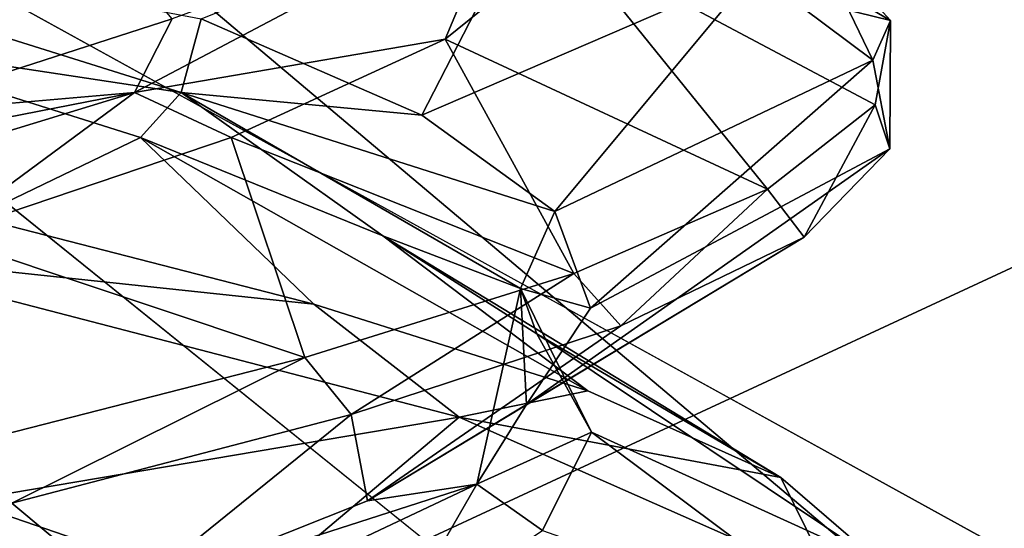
# Model space of a CAD drawing. Header units: millimetres. Extents: x -36.5 to 36.5, y -8.8 to 41.6.
# Tile 297 of 428: x 0.721 to 1.597, y 37.273 to 37.726. Entities that reach past the tile are written whole.
import ezdxf

# ---------------------------------------------------------------- set-up
doc = ezdxf.new("R2010")
doc.units = ezdxf.units.MM
doc.header["$LTSCALE"] = 65.185185
for name, color, linetype in [('160', 7, 'CONTINUOUS'), ('166', 7, 'CONTINUOUS'), ('232', 7, 'CONTINUOUS'), ('233', 7, 'CONTINUOUS'), ('234', 7, 'CONTINUOUS'), ('239', 7, 'CONTINUOUS'), ('240', 7, 'CONTINUOUS'), ('241', 7, 'CONTINUOUS'), ('242', 7, 'CONTINUOUS'), ('243', 7, 'CONTINUOUS'), ('321', 7, 'CONTINUOUS'), ('326', 7, 'CONTINUOUS'), ('327', 7, 'CONTINUOUS'), ('366', 7, 'CONTINUOUS'), ('383', 7, 'CONTINUOUS'), ('5', 7, 'CONTINUOUS'), ('519', 7, 'CONTINUOUS'), ('520', 7, 'CONTINUOUS'), ('71', 7, 'CONTINUOUS'), ('72', 7, 'CONTINUOUS'), ('73', 7, 'CONTINUOUS'), ('78', 7, 'CONTINUOUS'), ('79', 7, 'CONTINUOUS'), ('80', 7, 'CONTINUOUS'), ('81', 7, 'CONTINUOUS'), ('82', 7, 'CONTINUOUS')]:
    doc.layers.add(name, color=color, linetype=linetype)

msp = doc.modelspace()

# ---------------------------------------------------------------- linework, layer by layer
at = {"layer": '160', "color": 7, "linetype": 'Continuous'}
for points in [[(1.42652, 37.80004, 10.53629), (1.47972, 37.6899, 10.7542), (1.37417, 37.76881, 10.39862), (1.42652, 37.80004, 10.53629)], [(1.42652, 37.80004, 10.53629), (1.49536, 37.72503, 10.88217), (1.47972, 37.6899, 10.7542), (1.42652, 37.80004, 10.53629)], [(1.49536, 37.72503, 10.88217), (1.4948, 37.61098, 11.12483), (1.47972, 37.6899, 10.7542), (1.49536, 37.72503, 10.88217)], [(1.49536, 37.72503, 10.88217), (1.48155, 37.65002, 11.23454), (1.4948, 37.61098, 11.12483), (1.49536, 37.72503, 10.88217)], [(1.48155, 37.65002, 11.23454), (1.38584, 37.57501, 11.57396), (1.41847, 37.53207, 11.4878), (1.48155, 37.65002, 11.23454)], [(1.48155, 37.65002, 11.23454), (1.41847, 37.53207, 11.4878), (1.4948, 37.61098, 11.12483), (1.48155, 37.65002, 11.23454)], [(1.38584, 37.57501, 11.57396), (1.21354, 37.5, 11.88166), (1.25539, 37.45315, 11.82097), (1.38584, 37.57501, 11.57396)], [(1.38584, 37.57501, 11.57396), (1.25539, 37.45315, 11.82097), (1.41847, 37.53207, 11.4878), (1.38584, 37.57501, 11.57396)], [(0.54668, 37.51876, 9.60317), (0.68106, 37.54998, 9.66353), (0.98238, 37.4727, 9.86645), (0.54668, 37.51876, 9.60317)], [(1.11146, 37.37187, 9.99269), (0.54668, 37.51876, 9.60317), (0.98238, 37.4727, 9.86645), (1.11146, 37.37187, 9.99269)], [(1.21354, 37.5, 11.88166), (0.97417, 37.425, 12.14061), (1.01555, 37.37424, 12.10393), (1.21354, 37.5, 11.88166)], [(1.21354, 37.5, 11.88166), (1.01555, 37.37424, 12.10393), (1.25539, 37.45315, 11.82097), (1.21354, 37.5, 11.88166)], [(1.11146, 37.37187, 9.99269), (0.98238, 37.4727, 9.86645), (1.22607, 37.39543, 10.13585), (1.11146, 37.37187, 9.99269)], [(0.97417, 37.425, 12.14061), (0.68097, 37.35, 12.33652), (0.71364, 37.29533, 12.31936), (0.97417, 37.425, 12.14061)], [(0.97417, 37.425, 12.14061), (0.71364, 37.29533, 12.31936), (1.01555, 37.37424, 12.10393), (0.97417, 37.425, 12.14061)], [(1.11146, 37.37187, 9.99269), (1.22607, 37.39543, 10.13585), (1.39784, 37.31815, 10.45591), (1.11146, 37.37187, 9.99269)], [(1.44371, 37.22498, 10.59293), (1.11146, 37.37187, 9.99269), (1.39784, 37.31815, 10.45591), (1.44371, 37.22498, 10.59293)], [(1.44371, 37.22498, 10.59293), (1.39784, 37.31815, 10.45591), (1.48765, 37.24088, 10.80788), (1.44371, 37.22498, 10.59293)]]:
    msp.add_3dface(points, dxfattribs=at)
at = {"layer": '166', "color": 7, "linetype": 'Continuous'}
msp.add_3dface([(0.78382, 37.81252, -9.72108), (0.39196, 37.78415, -9.55212), (0.13245, 37.66564, -9.50586), (0.78382, 37.81252, -9.72108)], dxfattribs=at)
at = {"layer": '232', "color": 7, "linetype": 'Continuous'}
for points in [[(1.20736, 37.79593, -10.76844), (1.49536, 37.72503, -11.11783), (1.2249, 37.8834, -11.10474), (1.20736, 37.79593, -10.76844)], [(1.49536, 37.72503, -11.11783), (1.42652, 37.80004, -11.46371), (1.2249, 37.8834, -11.10474), (1.49536, 37.72503, -11.11783)], [(1.09923, 37.70846, -10.44951), (1.38584, 37.57501, -10.42604), (1.20736, 37.79593, -10.76844), (1.09923, 37.70846, -10.44951)], [(1.48155, 37.65002, -10.76546), (1.49536, 37.72503, -11.11783), (1.20736, 37.79593, -10.76844), (1.48155, 37.65002, -10.76546)], [(1.38584, 37.57501, -10.42604), (1.48155, 37.65002, -10.76546), (1.20736, 37.79593, -10.76844), (1.38584, 37.57501, -10.42604)], [(0.90861, 37.62099, -10.17189), (1.21354, 37.5, -10.11834), (1.09923, 37.70846, -10.44951), (0.90861, 37.62099, -10.17189)], [(1.21354, 37.5, -10.11834), (1.38584, 37.57501, -10.42604), (1.09923, 37.70846, -10.44951), (1.21354, 37.5, -10.11834)], [(0.64981, 37.53352, -9.95641), (0.97417, 37.425, -9.85939), (0.90861, 37.62099, -10.17189), (0.64981, 37.53352, -9.95641)], [(0.97417, 37.425, -9.85939), (1.21354, 37.5, -10.11834), (0.90861, 37.62099, -10.17189), (0.97417, 37.425, -9.85939)], [(0.68097, 37.35, -9.66348), (0.97417, 37.425, -9.85939), (0.64981, 37.53352, -9.95641), (0.68097, 37.35, -9.66348)]]:
    msp.add_3dface(points, dxfattribs=at)
at = {"layer": '233', "color": 7, "linetype": 'Continuous'}
for points in [[(1.09923, 37.70846, -10.44951), (1.15232, 37.83511, -10.69003), (0.82264, 37.66087, -10.1356), (1.09923, 37.70846, -10.44951)], [(0.82264, 37.66087, -10.1356), (1.15232, 37.83511, -10.69003), (0.85638, 37.72656, -10.11798), (0.82264, 37.66087, -10.1356)], [(1.09923, 37.70846, -10.44951), (1.20736, 37.79593, -10.76844), (1.15232, 37.83511, -10.69003), (1.09923, 37.70846, -10.44951)], [(0.59049, 37.64073, -9.92173), (0.82264, 37.66087, -10.1356), (0.85638, 37.72656, -10.11798), (0.59049, 37.64073, -9.92173)], [(0.90861, 37.62099, -10.17189), (1.09923, 37.70846, -10.44951), (0.82264, 37.66087, -10.1356), (0.90861, 37.62099, -10.17189)], [(0.64981, 37.53352, -9.95641), (0.82264, 37.66087, -10.1356), (0.25258, 37.48664, -9.83376), (0.64981, 37.53352, -9.95641)], [(0.25258, 37.48664, -9.83376), (0.82264, 37.66087, -10.1356), (0.28194, 37.55491, -9.8034), (0.25258, 37.48664, -9.83376)], [(0.28194, 37.55491, -9.8034), (0.82264, 37.66087, -10.1356), (0.59049, 37.64073, -9.92173), (0.28194, 37.55491, -9.8034)], [(0.64981, 37.53352, -9.95641), (0.90861, 37.62099, -10.17189), (0.82264, 37.66087, -10.1356), (0.64981, 37.53352, -9.95641)]]:
    msp.add_3dface(points, dxfattribs=at)
at = {"layer": '234', "color": 7, "linetype": 'Continuous'}
for points in [[(0.78382, 37.81252, -9.72108), (0.13245, 37.66564, -9.50586), (0.59049, 37.64073, -9.92173), (0.78382, 37.81252, -9.72108)], [(0.78382, 37.81252, -9.72108), (0.59049, 37.64073, -9.92173), (0.85638, 37.72656, -10.11798), (0.78382, 37.81252, -9.72108)]]:
    msp.add_3dface(points, dxfattribs=at)
at = {"layer": '239', "color": 7, "linetype": 'Continuous'}
for points in [[(0.63444, 37.18364, -12.05301), (0.39128, 37.31241, -12.12731), (0.92081, 37.13817, -11.75896), (0.63444, 37.18364, -12.05301)], [(0.92081, 37.13817, -11.75896), (0.39128, 37.31241, -12.12731), (0.92126, 37.2116, -11.81402), (0.92081, 37.13817, -11.75896)], [(0.92126, 37.2116, -11.81402), (0.39128, 37.31241, -12.12731), (0.67114, 37.29743, -12.03001), (0.92126, 37.2116, -11.81402)]]:
    msp.add_3dface(points, dxfattribs=at)
at = {"layer": '240', "color": 7, "linetype": 'Continuous'}
for points in [[(1.11146, 37.37187, -12.00731), (0.67114, 37.29743, -12.03001), (0.54668, 37.51876, -12.39683), (1.11146, 37.37187, -12.00731)], [(0.92126, 37.2116, -11.81402), (0.67114, 37.29743, -12.03001), (1.11146, 37.37187, -12.00731), (0.92126, 37.2116, -11.81402)], [(1.44371, 37.22498, -11.40707), (0.92126, 37.2116, -11.81402), (1.11146, 37.37187, -12.00731), (1.44371, 37.22498, -11.40707)]]:
    msp.add_3dface(points, dxfattribs=at)
at = {"layer": '241', "color": 7, "linetype": 'Continuous'}
for points in [[(0.82811, 37.62099, -11.90861), (0.68106, 37.54998, -12.33647), (0.55049, 37.70846, -12.09923), (0.82811, 37.62099, -11.90861)], [(0.98238, 37.4727, -12.13355), (0.68106, 37.54998, -12.33647), (0.82811, 37.62099, -11.90861), (0.98238, 37.4727, -12.13355)], [(1.22607, 37.39543, -11.86415), (0.98238, 37.4727, -12.13355), (0.82811, 37.62099, -11.90861), (1.22607, 37.39543, -11.86415)], [(1.04359, 37.53352, -11.64981), (1.22607, 37.39543, -11.86415), (0.82811, 37.62099, -11.90861), (1.04359, 37.53352, -11.64981)], [(1.39784, 37.31815, -11.54409), (1.22607, 37.39543, -11.86415), (1.04359, 37.53352, -11.64981), (1.39784, 37.31815, -11.54409)], [(1.18076, 37.44605, -11.34225), (1.39784, 37.31815, -11.54409), (1.04359, 37.53352, -11.64981), (1.18076, 37.44605, -11.34225)], [(1.48765, 37.24088, -11.19212), (1.39784, 37.31815, -11.54409), (1.18076, 37.44605, -11.34225), (1.48765, 37.24088, -11.19212)], [(1.22933, 37.35858, -11.00901), (1.48765, 37.24088, -11.19212), (1.18076, 37.44605, -11.34225), (1.22933, 37.35858, -11.00901)], [(1.18566, 37.27111, -10.6751), (1.49021, 37.16361, -10.82888), (1.22933, 37.35858, -11.00901), (1.18566, 37.27111, -10.6751)], [(1.49021, 37.16361, -10.82888), (1.48765, 37.24088, -11.19212), (1.22933, 37.35858, -11.00901), (1.49021, 37.16361, -10.82888)]]:
    msp.add_3dface(points, dxfattribs=at)
at = {"layer": '242', "color": 7, "linetype": 'Continuous'}
for points in [[(0.55049, 37.70846, -12.09923), (0.30988, 37.83513, -12.15234), (0.86434, 37.6609, -11.82271), (0.55049, 37.70846, -12.09923)], [(0.86434, 37.6609, -11.82271), (0.30988, 37.83513, -12.15234), (0.88202, 37.72656, -11.85638), (0.86434, 37.6609, -11.82271)], [(1.07827, 37.64073, -11.59049), (0.86434, 37.6609, -11.82271), (0.88202, 37.72656, -11.85638), (1.07827, 37.64073, -11.59049)], [(0.82811, 37.62099, -11.90861), (0.55049, 37.70846, -12.09923), (0.86434, 37.6609, -11.82271), (0.82811, 37.62099, -11.90861)], [(1.04359, 37.53352, -11.64981), (0.82811, 37.62099, -11.90861), (0.86434, 37.6609, -11.82271), (1.04359, 37.53352, -11.64981)], [(1.04359, 37.53352, -11.64981), (0.86434, 37.6609, -11.82271), (1.16623, 37.48666, -11.25267), (1.04359, 37.53352, -11.64981)], [(1.16623, 37.48666, -11.25267), (0.86434, 37.6609, -11.82271), (1.1966, 37.55491, -11.28194), (1.16623, 37.48666, -11.25267)], [(1.1966, 37.55491, -11.28194), (0.86434, 37.6609, -11.82271), (1.07827, 37.64073, -11.59049), (1.1966, 37.55491, -11.28194)], [(1.22847, 37.46908, -10.95301), (1.16623, 37.48666, -11.25267), (1.1966, 37.55491, -11.28194), (1.22847, 37.46908, -10.95301)], [(1.18076, 37.44605, -11.34225), (1.04359, 37.53352, -11.64981), (1.16623, 37.48666, -11.25267), (1.18076, 37.44605, -11.34225)], [(1.22933, 37.35858, -11.00901), (1.16623, 37.48666, -11.25267), (1.12733, 37.31243, -10.60879), (1.22933, 37.35858, -11.00901)], [(1.12733, 37.31243, -10.60879), (1.16623, 37.48666, -11.25267), (1.17157, 37.38325, -10.62748), (1.12733, 37.31243, -10.60879)], [(1.22933, 37.35858, -11.00901), (1.18076, 37.44605, -11.34225), (1.16623, 37.48666, -11.25267), (1.22933, 37.35858, -11.00901)], [(1.17157, 37.38325, -10.62748), (1.16623, 37.48666, -11.25267), (1.22847, 37.46908, -10.95301), (1.17157, 37.38325, -10.62748)], [(1.03001, 37.29743, -10.32886), (1.12733, 37.31243, -10.60879), (1.17157, 37.38325, -10.62748), (1.03001, 37.29743, -10.32886)], [(1.18566, 37.27111, -10.6751), (1.22933, 37.35858, -11.00901), (1.12733, 37.31243, -10.60879), (1.18566, 37.27111, -10.6751)], [(1.05301, 37.18364, -10.36556), (1.12733, 37.31243, -10.60879), (0.75902, 37.1382, -10.07924), (1.05301, 37.18364, -10.36556)], [(0.75902, 37.1382, -10.07924), (1.12733, 37.31243, -10.60879), (0.81402, 37.2116, -10.07874), (0.75902, 37.1382, -10.07924)], [(0.81402, 37.2116, -10.07874), (1.12733, 37.31243, -10.60879), (1.03001, 37.29743, -10.32886), (0.81402, 37.2116, -10.07874)], [(1.05301, 37.18364, -10.36556), (1.18566, 37.27111, -10.6751), (1.12733, 37.31243, -10.60879), (1.05301, 37.18364, -10.36556)]]:
    msp.add_3dface(points, dxfattribs=at)
at = {"layer": '243', "color": 7, "linetype": 'Continuous'}
for points in [[(1.07827, 37.64073, -11.59049), (0.88202, 37.72656, -11.85638), (1.18459, 37.84772, -11.92019), (1.07827, 37.64073, -11.59049)], [(1.37417, 37.76881, -11.60138), (1.07827, 37.64073, -11.59049), (1.18459, 37.84772, -11.92019), (1.37417, 37.76881, -11.60138)], [(1.1966, 37.55491, -11.28194), (1.07827, 37.64073, -11.59049), (1.37417, 37.76881, -11.60138), (1.1966, 37.55491, -11.28194)], [(1.47972, 37.6899, -11.2458), (1.1966, 37.55491, -11.28194), (1.37417, 37.76881, -11.60138), (1.47972, 37.6899, -11.2458)], [(1.22847, 37.46908, -10.95301), (1.1966, 37.55491, -11.28194), (1.47972, 37.6899, -11.2458), (1.22847, 37.46908, -10.95301)], [(1.4948, 37.61098, -10.87517), (1.22847, 37.46908, -10.95301), (1.47972, 37.6899, -11.2458), (1.4948, 37.61098, -10.87517)], [(1.17157, 37.38325, -10.62748), (1.22847, 37.46908, -10.95301), (1.4948, 37.61098, -10.87517), (1.17157, 37.38325, -10.62748)], [(1.41847, 37.53207, -10.5122), (1.17157, 37.38325, -10.62748), (1.4948, 37.61098, -10.87517), (1.41847, 37.53207, -10.5122)], [(1.03001, 37.29743, -10.32886), (1.17157, 37.38325, -10.62748), (1.41847, 37.53207, -10.5122), (1.03001, 37.29743, -10.32886)], [(1.25539, 37.45315, -10.17903), (1.03001, 37.29743, -10.32886), (1.41847, 37.53207, -10.5122), (1.25539, 37.45315, -10.17903)], [(1.01555, 37.37424, -9.89607), (1.03001, 37.29743, -10.32886), (1.25539, 37.45315, -10.17903), (1.01555, 37.37424, -9.89607)], [(0.71364, 37.29533, -9.68064), (0.81402, 37.2116, -10.07874), (1.01555, 37.37424, -9.89607), (0.71364, 37.29533, -9.68064)], [(0.81402, 37.2116, -10.07874), (1.03001, 37.29743, -10.32886), (1.01555, 37.37424, -9.89607), (0.81402, 37.2116, -10.07874)], [(0.53921, 37.12578, -9.8952), (0.81402, 37.2116, -10.07874), (0.71364, 37.29533, -9.68064), (0.53921, 37.12578, -9.8952)]]:
    msp.add_3dface(points, dxfattribs=at)
at = {"layer": '321', "color": 7, "linetype": 'Continuous'}
for points in [[(1.42652, 37.80004, -11.46371), (1.47972, 37.6899, -11.2458), (1.37417, 37.76881, -11.60138), (1.42652, 37.80004, -11.46371)], [(1.42652, 37.80004, -11.46371), (1.49536, 37.72503, -11.11783), (1.47972, 37.6899, -11.2458), (1.42652, 37.80004, -11.46371)], [(1.49536, 37.72503, -11.11783), (1.4948, 37.61098, -10.87517), (1.47972, 37.6899, -11.2458), (1.49536, 37.72503, -11.11783)], [(1.49536, 37.72503, -11.11783), (1.48155, 37.65002, -10.76546), (1.4948, 37.61098, -10.87517), (1.49536, 37.72503, -11.11783)], [(1.48155, 37.65002, -10.76546), (1.38584, 37.57501, -10.42604), (1.41847, 37.53207, -10.5122), (1.48155, 37.65002, -10.76546)], [(1.48155, 37.65002, -10.76546), (1.41847, 37.53207, -10.5122), (1.4948, 37.61098, -10.87517), (1.48155, 37.65002, -10.76546)], [(1.38584, 37.57501, -10.42604), (1.21354, 37.5, -10.11834), (1.25539, 37.45315, -10.17903), (1.38584, 37.57501, -10.42604)], [(1.38584, 37.57501, -10.42604), (1.25539, 37.45315, -10.17903), (1.41847, 37.53207, -10.5122), (1.38584, 37.57501, -10.42604)], [(0.54668, 37.51876, -12.39683), (0.68106, 37.54998, -12.33647), (0.98238, 37.4727, -12.13355), (0.54668, 37.51876, -12.39683)], [(1.11146, 37.37187, -12.00731), (0.54668, 37.51876, -12.39683), (0.98238, 37.4727, -12.13355), (1.11146, 37.37187, -12.00731)], [(1.21354, 37.5, -10.11834), (0.97417, 37.425, -9.85939), (1.01555, 37.37424, -9.89607), (1.21354, 37.5, -10.11834)], [(1.21354, 37.5, -10.11834), (1.01555, 37.37424, -9.89607), (1.25539, 37.45315, -10.17903), (1.21354, 37.5, -10.11834)], [(1.11146, 37.37187, -12.00731), (0.98238, 37.4727, -12.13355), (1.22607, 37.39543, -11.86415), (1.11146, 37.37187, -12.00731)], [(0.97417, 37.425, -9.85939), (0.68097, 37.35, -9.66348), (0.71364, 37.29533, -9.68064), (0.97417, 37.425, -9.85939)], [(0.97417, 37.425, -9.85939), (0.71364, 37.29533, -9.68064), (1.01555, 37.37424, -9.89607), (0.97417, 37.425, -9.85939)], [(1.11146, 37.37187, -12.00731), (1.22607, 37.39543, -11.86415), (1.39784, 37.31815, -11.54409), (1.11146, 37.37187, -12.00731)], [(1.44371, 37.22498, -11.40707), (1.11146, 37.37187, -12.00731), (1.39784, 37.31815, -11.54409), (1.44371, 37.22498, -11.40707)], [(1.44371, 37.22498, -11.40707), (1.39784, 37.31815, -11.54409), (1.48765, 37.24088, -11.19212), (1.44371, 37.22498, -11.40707)]]:
    msp.add_3dface(points, dxfattribs=at)
at = {"layer": '326', "color": 7, "linetype": 'Continuous'}
for points in [[(5, 34.1, 15.2), (19.8, 38.1, 15.2), (-9.3, 38.1, 15.2), (5, 34.1, 15.2)], [(-9.3, 36.1, 15.2), (5, 34.1, 15.2), (-9.3, 38.1, 15.2), (-9.3, 36.1, 15.2)]]:
    msp.add_3dface(points, dxfattribs=at)
at = {"layer": '327', "color": 7, "linetype": 'Continuous'}
for points in [[(-9.3, 38.1, -15.2), (19.8, 38.1, -15.2), (-9.3, 36.1, -15.2), (-9.3, 38.1, -15.2)], [(-9.3, 36.1, -15.2), (19.8, 38.1, -15.2), (5, 34.1, -15.2), (-9.3, 36.1, -15.2)]]:
    msp.add_3dface(points, dxfattribs=at)
at = {"layer": '366', "color": 7, "linetype": 'Continuous'}
for points in [[(5, 34.1, 13.80473), (-9.01578, 34.1, 13.80473), (0, 38.1349, 13.7343), (5, 34.1, 13.80473)], [(19.8, 38.1349, 13.7343), (5, 34.1, 13.80473), (0, 38.1349, 13.7343), (19.8, 38.1349, 13.7343)]]:
    msp.add_3dface(points, dxfattribs=at)
at = {"layer": '383', "color": 7, "linetype": 'Continuous'}
for points in [[(-8.70476, 34.1, -13.80473), (5, 34.1, -13.80473), (-8.63433, 38.1349, -13.7343), (-8.70476, 34.1, -13.80473)], [(-8.63433, 38.1349, -13.7343), (5, 34.1, -13.80473), (0, 38.1349, -13.7343), (-8.63433, 38.1349, -13.7343)], [(5, 34.1, -13.80473), (10.93891, 32.1, -13.84837), (0, 38.1349, -13.7343), (5, 34.1, -13.80473)], [(0, 38.1349, -13.7343), (10.93891, 32.1, -13.84837), (13.8933, 38.1349, -13.7343), (0, 38.1349, -13.7343)]]:
    msp.add_3dface(points, dxfattribs=at)
at = {"layer": '5', "color": 7, "linetype": 'Continuous'}
msp.add_3dface([(0.78382, 37.81252, 12.27892), (0.39196, 37.78415, 12.44788), (0.13245, 37.66564, 12.49414), (0.78382, 37.81252, 12.27892)], dxfattribs=at)
at = {"layer": '519', "color": 7, "linetype": 'Continuous'}
for points in [[(5.2, 34.1, -5.904), (7.97857, 40.1, -5.79927), (-1.91105, 40.1, -5.79927), (5.2, 34.1, -5.904)], [(-1.91105, 38.34213, -5.82995), (5.2, 34.1, -5.904), (-1.91105, 40.1, -5.79927), (-1.91105, 38.34213, -5.82995)], [(-3.11105, 34.1, -5.904), (5.2, 34.1, -5.904), (-3.11105, 38.34213, -5.82995), (-3.11105, 34.1, -5.904)], [(-3.11105, 38.34213, -5.82995), (5.2, 34.1, -5.904), (-1.91105, 38.34213, -5.82995), (-3.11105, 38.34213, -5.82995)]]:
    msp.add_3dface(points, dxfattribs=at)
at = {"layer": '520', "color": 7, "linetype": 'Continuous'}
for points in [[(0.52618, 37.00475, -8.29671), (0.52128, 39.90349, -8.3473), (6.76407, 39.90349, -8.3473), (0.52618, 37.00475, -8.29671)], [(0.53105, 34.1, -8.246), (0.52618, 37.00475, -8.29671), (6.76407, 39.90349, -8.3473), (0.53105, 34.1, -8.246)], [(5.2, 34.1, -8.246), (0.53105, 34.1, -8.246), (6.76407, 39.90349, -8.3473), (5.2, 34.1, -8.246)]]:
    msp.add_3dface(points, dxfattribs=at)
at = {"layer": '71', "color": 7, "linetype": 'Continuous'}
for points in [[(1.20736, 37.79593, 11.23156), (1.49536, 37.72503, 10.88217), (1.2249, 37.8834, 10.89526), (1.20736, 37.79593, 11.23156)], [(1.49536, 37.72503, 10.88217), (1.42652, 37.80004, 10.53629), (1.2249, 37.8834, 10.89526), (1.49536, 37.72503, 10.88217)], [(1.09923, 37.70846, 11.55049), (1.38584, 37.57501, 11.57396), (1.20736, 37.79593, 11.23156), (1.09923, 37.70846, 11.55049)], [(1.48155, 37.65002, 11.23454), (1.49536, 37.72503, 10.88217), (1.20736, 37.79593, 11.23156), (1.48155, 37.65002, 11.23454)], [(1.38584, 37.57501, 11.57396), (1.48155, 37.65002, 11.23454), (1.20736, 37.79593, 11.23156), (1.38584, 37.57501, 11.57396)], [(0.90861, 37.62099, 11.82811), (1.21354, 37.5, 11.88166), (1.09923, 37.70846, 11.55049), (0.90861, 37.62099, 11.82811)], [(1.21354, 37.5, 11.88166), (1.38584, 37.57501, 11.57396), (1.09923, 37.70846, 11.55049), (1.21354, 37.5, 11.88166)], [(0.64981, 37.53352, 12.04359), (0.97417, 37.425, 12.14061), (0.90861, 37.62099, 11.82811), (0.64981, 37.53352, 12.04359)], [(0.97417, 37.425, 12.14061), (1.21354, 37.5, 11.88166), (0.90861, 37.62099, 11.82811), (0.97417, 37.425, 12.14061)], [(0.68097, 37.35, 12.33652), (0.97417, 37.425, 12.14061), (0.64981, 37.53352, 12.04359), (0.68097, 37.35, 12.33652)]]:
    msp.add_3dface(points, dxfattribs=at)
at = {"layer": '72', "color": 7, "linetype": 'Continuous'}
for points in [[(1.09923, 37.70846, 11.55049), (1.15232, 37.83511, 11.30997), (0.82264, 37.66087, 11.8644), (1.09923, 37.70846, 11.55049)], [(0.82264, 37.66087, 11.8644), (1.15232, 37.83511, 11.30997), (0.85638, 37.72656, 11.88202), (0.82264, 37.66087, 11.8644)], [(1.09923, 37.70846, 11.55049), (1.20736, 37.79593, 11.23156), (1.15232, 37.83511, 11.30997), (1.09923, 37.70846, 11.55049)], [(0.59049, 37.64073, 12.07827), (0.82264, 37.66087, 11.8644), (0.85638, 37.72656, 11.88202), (0.59049, 37.64073, 12.07827)], [(0.90861, 37.62099, 11.82811), (1.09923, 37.70846, 11.55049), (0.82264, 37.66087, 11.8644), (0.90861, 37.62099, 11.82811)], [(0.64981, 37.53352, 12.04359), (0.82264, 37.66087, 11.8644), (0.25258, 37.48664, 12.16624), (0.64981, 37.53352, 12.04359)], [(0.25258, 37.48664, 12.16624), (0.82264, 37.66087, 11.8644), (0.28194, 37.55491, 12.1966), (0.25258, 37.48664, 12.16624)], [(0.28194, 37.55491, 12.1966), (0.82264, 37.66087, 11.8644), (0.59049, 37.64073, 12.07827), (0.28194, 37.55491, 12.1966)], [(0.64981, 37.53352, 12.04359), (0.90861, 37.62099, 11.82811), (0.82264, 37.66087, 11.8644), (0.64981, 37.53352, 12.04359)]]:
    msp.add_3dface(points, dxfattribs=at)
at = {"layer": '73', "color": 7, "linetype": 'Continuous'}
for points in [[(0.78382, 37.81252, 12.27892), (0.13245, 37.66564, 12.49414), (0.59049, 37.64073, 12.07827), (0.78382, 37.81252, 12.27892)], [(0.78382, 37.81252, 12.27892), (0.59049, 37.64073, 12.07827), (0.85638, 37.72656, 11.88202), (0.78382, 37.81252, 12.27892)]]:
    msp.add_3dface(points, dxfattribs=at)
at = {"layer": '78', "color": 7, "linetype": 'Continuous'}
for points in [[(0.63444, 37.18364, 9.94699), (0.39128, 37.31241, 9.87269), (0.92081, 37.13817, 10.24104), (0.63444, 37.18364, 9.94699)], [(0.92081, 37.13817, 10.24104), (0.39128, 37.31241, 9.87269), (0.92126, 37.2116, 10.18598), (0.92081, 37.13817, 10.24104)], [(0.92126, 37.2116, 10.18598), (0.39128, 37.31241, 9.87269), (0.67114, 37.29743, 9.96999), (0.92126, 37.2116, 10.18598)]]:
    msp.add_3dface(points, dxfattribs=at)
at = {"layer": '79', "color": 7, "linetype": 'Continuous'}
for points in [[(1.11146, 37.37187, 9.99269), (0.67114, 37.29743, 9.96999), (0.54668, 37.51876, 9.60317), (1.11146, 37.37187, 9.99269)], [(0.92126, 37.2116, 10.18598), (0.67114, 37.29743, 9.96999), (1.11146, 37.37187, 9.99269), (0.92126, 37.2116, 10.18598)], [(1.44371, 37.22498, 10.59293), (0.92126, 37.2116, 10.18598), (1.11146, 37.37187, 9.99269), (1.44371, 37.22498, 10.59293)]]:
    msp.add_3dface(points, dxfattribs=at)
at = {"layer": '80', "color": 7, "linetype": 'Continuous'}
for points in [[(0.82811, 37.62099, 10.09139), (0.68106, 37.54998, 9.66353), (0.55049, 37.70846, 9.90077), (0.82811, 37.62099, 10.09139)], [(0.98238, 37.4727, 9.86645), (0.68106, 37.54998, 9.66353), (0.82811, 37.62099, 10.09139), (0.98238, 37.4727, 9.86645)], [(1.22607, 37.39543, 10.13585), (0.98238, 37.4727, 9.86645), (0.82811, 37.62099, 10.09139), (1.22607, 37.39543, 10.13585)], [(1.04359, 37.53352, 10.35019), (1.22607, 37.39543, 10.13585), (0.82811, 37.62099, 10.09139), (1.04359, 37.53352, 10.35019)], [(1.39784, 37.31815, 10.45591), (1.22607, 37.39543, 10.13585), (1.04359, 37.53352, 10.35019), (1.39784, 37.31815, 10.45591)], [(1.18076, 37.44605, 10.65775), (1.39784, 37.31815, 10.45591), (1.04359, 37.53352, 10.35019), (1.18076, 37.44605, 10.65775)], [(1.48765, 37.24088, 10.80788), (1.39784, 37.31815, 10.45591), (1.18076, 37.44605, 10.65775), (1.48765, 37.24088, 10.80788)], [(1.22933, 37.35858, 10.99099), (1.48765, 37.24088, 10.80788), (1.18076, 37.44605, 10.65775), (1.22933, 37.35858, 10.99099)], [(1.18566, 37.27111, 11.3249), (1.49021, 37.16361, 11.17112), (1.22933, 37.35858, 10.99099), (1.18566, 37.27111, 11.3249)], [(1.49021, 37.16361, 11.17112), (1.48765, 37.24088, 10.80788), (1.22933, 37.35858, 10.99099), (1.49021, 37.16361, 11.17112)]]:
    msp.add_3dface(points, dxfattribs=at)
at = {"layer": '81', "color": 7, "linetype": 'Continuous'}
for points in [[(0.55049, 37.70846, 9.90077), (0.30988, 37.83513, 9.84766), (0.86434, 37.6609, 10.17729), (0.55049, 37.70846, 9.90077)], [(0.86434, 37.6609, 10.17729), (0.30988, 37.83513, 9.84766), (0.88202, 37.72656, 10.14362), (0.86434, 37.6609, 10.17729)], [(1.07827, 37.64073, 10.40951), (0.86434, 37.6609, 10.17729), (0.88202, 37.72656, 10.14362), (1.07827, 37.64073, 10.40951)], [(0.82811, 37.62099, 10.09139), (0.55049, 37.70846, 9.90077), (0.86434, 37.6609, 10.17729), (0.82811, 37.62099, 10.09139)], [(1.04359, 37.53352, 10.35019), (0.82811, 37.62099, 10.09139), (0.86434, 37.6609, 10.17729), (1.04359, 37.53352, 10.35019)], [(1.04359, 37.53352, 10.35019), (0.86434, 37.6609, 10.17729), (1.16623, 37.48666, 10.74733), (1.04359, 37.53352, 10.35019)], [(1.16623, 37.48666, 10.74733), (0.86434, 37.6609, 10.17729), (1.1966, 37.55491, 10.71806), (1.16623, 37.48666, 10.74733)], [(1.1966, 37.55491, 10.71806), (0.86434, 37.6609, 10.17729), (1.07827, 37.64073, 10.40951), (1.1966, 37.55491, 10.71806)], [(1.22847, 37.46908, 11.04699), (1.16623, 37.48666, 10.74733), (1.1966, 37.55491, 10.71806), (1.22847, 37.46908, 11.04699)], [(1.18076, 37.44605, 10.65775), (1.04359, 37.53352, 10.35019), (1.16623, 37.48666, 10.74733), (1.18076, 37.44605, 10.65775)], [(1.22933, 37.35858, 10.99099), (1.16623, 37.48666, 10.74733), (1.12733, 37.31243, 11.39121), (1.22933, 37.35858, 10.99099)], [(1.12733, 37.31243, 11.39121), (1.16623, 37.48666, 10.74733), (1.17157, 37.38325, 11.37252), (1.12733, 37.31243, 11.39121)], [(1.22933, 37.35858, 10.99099), (1.18076, 37.44605, 10.65775), (1.16623, 37.48666, 10.74733), (1.22933, 37.35858, 10.99099)], [(1.17157, 37.38325, 11.37252), (1.16623, 37.48666, 10.74733), (1.22847, 37.46908, 11.04699), (1.17157, 37.38325, 11.37252)], [(1.03001, 37.29743, 11.67114), (1.12733, 37.31243, 11.39121), (1.17157, 37.38325, 11.37252), (1.03001, 37.29743, 11.67114)], [(1.18566, 37.27111, 11.3249), (1.22933, 37.35858, 10.99099), (1.12733, 37.31243, 11.39121), (1.18566, 37.27111, 11.3249)], [(1.05301, 37.18364, 11.63444), (1.12733, 37.31243, 11.39121), (0.75902, 37.1382, 11.92076), (1.05301, 37.18364, 11.63444)], [(0.75902, 37.1382, 11.92076), (1.12733, 37.31243, 11.39121), (0.81402, 37.2116, 11.92126), (0.75902, 37.1382, 11.92076)], [(0.81402, 37.2116, 11.92126), (1.12733, 37.31243, 11.39121), (1.03001, 37.29743, 11.67114), (0.81402, 37.2116, 11.92126)], [(1.05301, 37.18364, 11.63444), (1.18566, 37.27111, 11.3249), (1.12733, 37.31243, 11.39121), (1.05301, 37.18364, 11.63444)]]:
    msp.add_3dface(points, dxfattribs=at)
at = {"layer": '82', "color": 7, "linetype": 'Continuous'}
for points in [[(1.07827, 37.64073, 10.40951), (0.88202, 37.72656, 10.14362), (1.18459, 37.84772, 10.07981), (1.07827, 37.64073, 10.40951)], [(1.37417, 37.76881, 10.39862), (1.07827, 37.64073, 10.40951), (1.18459, 37.84772, 10.07981), (1.37417, 37.76881, 10.39862)], [(1.1966, 37.55491, 10.71806), (1.07827, 37.64073, 10.40951), (1.37417, 37.76881, 10.39862), (1.1966, 37.55491, 10.71806)], [(1.47972, 37.6899, 10.7542), (1.1966, 37.55491, 10.71806), (1.37417, 37.76881, 10.39862), (1.47972, 37.6899, 10.7542)], [(1.22847, 37.46908, 11.04699), (1.1966, 37.55491, 10.71806), (1.47972, 37.6899, 10.7542), (1.22847, 37.46908, 11.04699)], [(1.4948, 37.61098, 11.12483), (1.22847, 37.46908, 11.04699), (1.47972, 37.6899, 10.7542), (1.4948, 37.61098, 11.12483)], [(1.17157, 37.38325, 11.37252), (1.22847, 37.46908, 11.04699), (1.4948, 37.61098, 11.12483), (1.17157, 37.38325, 11.37252)], [(1.41847, 37.53207, 11.4878), (1.17157, 37.38325, 11.37252), (1.4948, 37.61098, 11.12483), (1.41847, 37.53207, 11.4878)], [(1.03001, 37.29743, 11.67114), (1.17157, 37.38325, 11.37252), (1.41847, 37.53207, 11.4878), (1.03001, 37.29743, 11.67114)], [(1.25539, 37.45315, 11.82097), (1.03001, 37.29743, 11.67114), (1.41847, 37.53207, 11.4878), (1.25539, 37.45315, 11.82097)], [(1.01555, 37.37424, 12.10393), (1.03001, 37.29743, 11.67114), (1.25539, 37.45315, 11.82097), (1.01555, 37.37424, 12.10393)], [(0.71364, 37.29533, 12.31936), (0.81402, 37.2116, 11.92126), (1.01555, 37.37424, 12.10393), (0.71364, 37.29533, 12.31936)], [(0.81402, 37.2116, 11.92126), (1.03001, 37.29743, 11.67114), (1.01555, 37.37424, 12.10393), (0.81402, 37.2116, 11.92126)], [(0.53921, 37.12578, 12.1048), (0.81402, 37.2116, 11.92126), (0.71364, 37.29533, 12.31936), (0.53921, 37.12578, 12.1048)]]:
    msp.add_3dface(points, dxfattribs=at)

doc.saveas('drawing.dxf')
